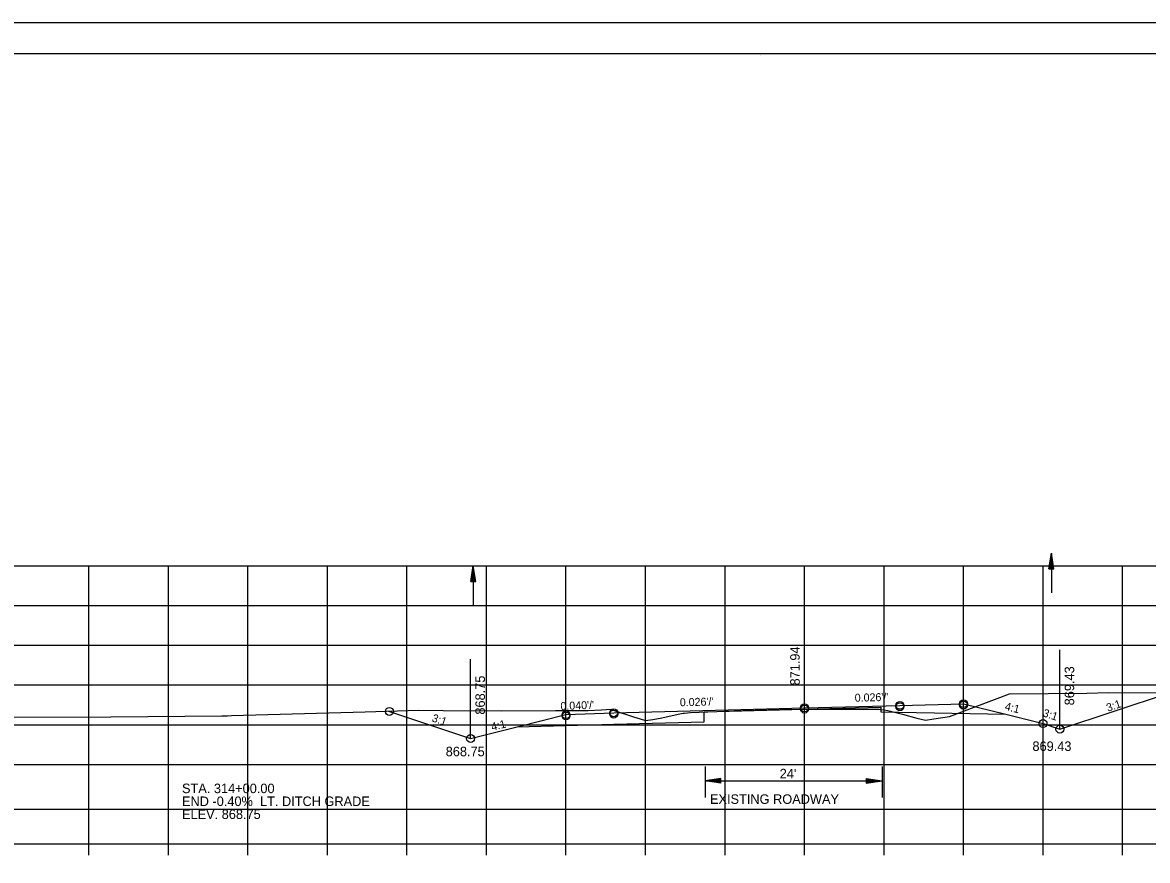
# Model space of a CAD drawing. Extents: x 1486524 to 1499135, y 326561 to 337924.
# Drawn here: x 1488884.5 to 1489026, y 335447.3 to 335552.7 of the extents above; entities that cross this region are included whole.
import ezdxf

# ---------------------------------------------------------------- set-up
doc = ezdxf.new("R2010")
doc.units = 0
for name, color, linetype in [('E_Const Align', 7, 'Continuous'), ('E_Ownership Information', 7, 'Continuous'), ('E_Property Line', 7, 'Continuous'), ('E_Proposed ROW and Easements', 7, 'Continuous'), ('E_Proposed ROW Fig Annot', 7, 'Continuous'), ('E_Quarter Calls', 7, 'Continuous'), ('E_Survey Point', 7, 'Continuous'), ('E_Title Sheet', 7, 'Continuous'), ('E_Tract Number', 7, 'Continuous'), ('R_Water Annot', 7, 'Continuous'), ('R_Xsect Elev', 7, 'Continuous'), ('R_Xsect Slope', 7, 'Continuous')]:
    doc.layers.add(name, color=color, linetype=linetype)

msp = doc.modelspace()

# ---------------------------------------------------------------- linework, layer by layer
at = {"layer": 'E_Const Align'}
for p, q in [((1488842.89, 335449.34), (1489122.89, 335449.34)), ((1488892.89, 335447.94), (1488892.89, 335449.34)), ((1488902.89, 335447.94), (1488902.89, 335449.34)), ((1488912.89, 335447.94), (1488912.89, 335449.34)), ((1488922.89, 335447.94), (1488922.89, 335449.34)), ((1488932.89, 335447.94), (1488932.89, 335449.34)), ((1488942.89, 335447.94), (1488942.89, 335449.34)), ((1488952.89, 335447.94), (1488952.89, 335449.34)), ((1488962.89, 335447.94), (1488962.89, 335449.34)), ((1488972.89, 335447.94), (1488972.89, 335449.34)), ((1488982.89, 335447.94), (1488982.89, 335449.34)), ((1488992.89, 335447.94), (1488992.89, 335449.34)), ((1489002.89, 335447.94), (1489002.89, 335449.34)), ((1489012.89, 335447.94), (1489012.89, 335449.34)), ((1489022.89, 335447.94), (1489022.89, 335449.34))]:
    msp.add_line(p, q, dxfattribs=at)
at = {"layer": 'E_Ownership Information'}
for p, q in [((1488842.89, 335484.34), (1489122.89, 335484.34)), ((1488892.89, 335449.34), (1488892.89, 335484.34)), ((1488902.89, 335449.34), (1488902.89, 335484.34)), ((1488912.89, 335449.34), (1488912.89, 335484.34)), ((1488922.89, 335449.34), (1488922.89, 335484.34)), ((1488932.89, 335449.34), (1488932.89, 335484.34)), ((1488942.89, 335449.34), (1488942.89, 335484.34)), ((1488952.89, 335449.34), (1488952.89, 335484.34)), ((1488962.89, 335449.34), (1488962.89, 335484.34)), ((1488972.89, 335449.34), (1488972.89, 335484.34)), ((1488982.89, 335449.34), (1488982.89, 335484.34)), ((1488992.89, 335449.34), (1488992.89, 335484.34)), ((1489002.89, 335449.34), (1489002.89, 335484.34)), ((1489012.89, 335449.34), (1489012.89, 335484.34)), ((1489022.89, 335449.34), (1489022.89, 335484.34)), ((1488842.89, 335479.34), (1489122.89, 335479.34)), ((1488842.89, 335474.34), (1489122.89, 335474.34)), ((1488842.89, 335469.34), (1489122.89, 335469.34)), ((1488842.89, 335464.34), (1489122.89, 335464.34)), ((1488842.89, 335459.34), (1489122.89, 335459.34)), ((1488842.69, 335453.71), (1489122.69, 335453.71)), ((1488842.89, 335449.34), (1489122.89, 335449.34))]:
    msp.add_line(p, q, dxfattribs=at)
at = {"layer": 'E_Property Line'}
for p, q in [((1488824.89, 335548.8), (1489141.07, 335548.8)), ((1488977.41, 335548.54), (1488977.41, 335548.54)), ((1488977.41, 335548.54), (1488977.41, 335548.54))]:
    msp.add_line(p, q, dxfattribs=at)
at = {"layer": 'E_Proposed ROW and Easements'}
for p, q in [((1488970.38, 335459.1), (1488970.38, 335455.17)), ((1488992.66, 335459.1), (1488992.66, 335455.17)), ((1488972.38, 335457.58), (1488970.38, 335457.28)), ((1488972.38, 335456.98), (1488970.38, 335457.28)), ((1488972.38, 335457.53), (1488970.71, 335457.28)), ((1488972.38, 335457.03), (1488970.71, 335457.28)), ((1488972.38, 335457.48), (1488971.06, 335457.28)), ((1488972.38, 335457.08), (1488971.06, 335457.28)), ((1488972.38, 335457.43), (1488971.39, 335457.28)), ((1488972.38, 335457.13), (1488971.39, 335457.28)), ((1488972.38, 335457.38), (1488971.73, 335457.28)), ((1488972.38, 335457.18), (1488971.73, 335457.28)), ((1488972.38, 335457.33), (1488972.06, 335457.28)), ((1488972.38, 335457.23), (1488972.06, 335457.28)), ((1488972.38, 335456.98), (1488972.38, 335457.58)), ((1488990.66, 335457.58), (1488992.66, 335457.28)), ((1488990.66, 335457.58), (1488990.66, 335456.98)), ((1488990.66, 335457.53), (1488992.32, 335457.28)), ((1488990.66, 335457.48), (1488991.98, 335457.28)), ((1488990.66, 335457.43), (1488991.65, 335457.28)), ((1488990.66, 335457.38), (1488991.31, 335457.28)), ((1488990.66, 335457.33), (1488990.97, 335457.28)), ((1488990.66, 335456.98), (1488992.66, 335457.28)), ((1488990.66, 335457.19), (1488991.31, 335457.28)), ((1488990.66, 335457.09), (1488991.98, 335457.28)), ((1488990.66, 335457.03), (1488992.32, 335457.28)), ((1488990.66, 335457.14), (1488991.65, 335457.28)), ((1488990.66, 335457.24), (1488990.97, 335457.28))]:
    msp.add_line(p, q, dxfattribs=at)
at = {"layer": 'E_Proposed ROW Fig Annot'}
for p, q in [((1489013.64, 335483.94), (1489013.94, 335485.94)), ((1489013.69, 335483.94), (1489013.94, 335485.6)), ((1489014.24, 335483.94), (1489013.94, 335485.94)), ((1489014.19, 335483.94), (1489013.94, 335485.6)), ((1488940.93, 335482.37), (1488941.23, 335484.37)), ((1488941.53, 335482.37), (1488941.23, 335484.37)), ((1489013.74, 335483.94), (1489013.94, 335485.26)), ((1489013.79, 335483.94), (1489013.94, 335484.92)), ((1489013.84, 335483.94), (1489013.94, 335484.59)), ((1489013.89, 335483.94), (1489013.94, 335484.25)), ((1489014.14, 335483.94), (1489013.94, 335485.26)), ((1489014.09, 335483.94), (1489013.94, 335484.92)), ((1489014.04, 335483.94), (1489013.94, 335484.59)), ((1489013.99, 335483.94), (1489013.94, 335484.25)), ((1488940.98, 335482.37), (1488941.23, 335484.03)), ((1488941.03, 335482.37), (1488941.23, 335483.69)), ((1488941.08, 335482.37), (1488941.23, 335483.36)), ((1488941.14, 335482.37), (1488941.23, 335483.02)), ((1488941.48, 335482.37), (1488941.23, 335484.03)), ((1488941.43, 335482.37), (1488941.23, 335483.69)), ((1488941.38, 335482.37), (1488941.23, 335483.36)), ((1488941.33, 335482.37), (1488941.23, 335483.02)), ((1489013.64, 335483.94), (1489014.24, 335483.94)), ((1488940.93, 335482.37), (1488941.53, 335482.37)), ((1488941.19, 335482.37), (1488941.23, 335482.68)), ((1488941.28, 335482.37), (1488941.23, 335482.68)), ((1488970.38, 335457.28), (1488992.66, 335457.28))]:
    msp.add_line(p, q, dxfattribs=at)
at = {"layer": 'E_Quarter Calls'}
msp.add_line((1488812.48, 335552.7), (1489145.82, 335552.7), dxfattribs=at)
for points in [[(1488812.48, 335552.7), (1489145.82, 335552.7), (1489145.82, 335339.36), (1488812.48, 335339.36)], [(1489058.81, 335548.8), (1489058.81, 335538.92), (1489094.54, 335538.92), (1489094.54, 335536), (1489117.74, 335536), (1489117.74, 335511.67), (1489141.07, 335511.67), (1489141.07, 335343.34), (1488824.89, 335343.34), (1488824.89, 335548.8)]]:
    msp.add_lwpolyline(points, close=True, dxfattribs=at)
for centre in [(1488994.89, 335466.78), (1488994.89, 335466.78), (1489002.89, 335466.99), (1489002.89, 335466.99), (1489002.89, 335466.82), (1488930.68, 335466.01), (1488952.89, 335465.61), (1488952.89, 335465.61), (1488952.89, 335465.44), (1488958.89, 335465.85), (1488958.89, 335465.85), (1488958.89, 335465.68), (1488982.89, 335466.47), (1488982.89, 335466.47), (1488982.89, 335466.3), (1488994.89, 335466.61), (1489012.89, 335464.49), (1488940.89, 335462.61), (1488940.89, 335462.61), (1489015.01, 335463.78)]:
    msp.add_circle(centre, 0.5, dxfattribs=at)
at = {"layer": 'E_Survey Point'}
msp.add_lwpolyline([(1488946.74, 335464.07), (1488958.89, 335464.39), (1488970.28, 335464.69), (1488970.28, 335465.98), (1488982.89, 335466.3), (1488992.49, 335466.55), (1488992.5, 335465.97), (1489008.22, 335465.65)], dxfattribs=at)
at = {"layer": 'E_Title Sheet'}
msp.add_lwpolyline([(1488930.55, 335466.05), (1488940.89, 335462.61), (1488946.74, 335464.07), (1488952.89, 335465.61), (1488958.89, 335465.85), (1488982.89, 335466.47), (1488994.89, 335466.78), (1489002.89, 335466.99), (1489008.22, 335465.65), (1489012.89, 335464.49), (1489015.01, 335463.78), (1489028.67, 335468.33)], dxfattribs=at)
at = {"layer": 'E_Tract Number'}
msp.add_lwpolyline([(1488877.53, 335465.28), (1488895.65, 335465.32), (1488909.62, 335465.47), (1488910.33, 335465.47), (1488910.82, 335465.49), (1488927.63, 335465.96), (1488934.36, 335466.17), (1488937.43, 335466.12), (1488944.81, 335466.1), (1488951.55, 335466.13), (1488955.67, 335466.15), (1488957.31, 335466.21), (1488958.66, 335466.28), (1488958.95, 335466.15), (1488961.39, 335465.35), (1488962.2, 335465.08), (1488962.9, 335464.88), (1488963.82, 335465.01), (1488964.93, 335465.19), (1488966.99, 335465.66), (1488967.63, 335465.8), (1488967.78, 335465.81), (1488968.56, 335465.89), (1488975.14, 335466.12), (1488979.81, 335466.27), (1488986.34, 335466.29), (1488990.77, 335466.31), (1488991.72, 335466.29), (1488992.29, 335466.28), (1488993.38, 335466.11), (1488995.23, 335465.67), (1488997.02, 335465.17), (1488998.09, 335464.93), (1488999.14, 335465.1), (1489001.13, 335465.39), (1489004.57, 335466.67), (1489008.66, 335468.22), (1489018.39, 335468.3), (1489021.13, 335468.38), (1489040.88, 335468.26)], dxfattribs=at)
at = {"layer": 'R_Water Annot'}
for p, q in [((1489013.94, 335485.94), (1489013.94, 335480.94)), ((1488941.23, 335484.37), (1488941.23, 335479.37))]:
    msp.add_line(p, q, dxfattribs=at)
at = {"layer": 'R_Xsect Elev'}
for p, q in [((1488982.89, 335466.28), (1488982.89, 335476.28)), ((1489015.01, 335463.78), (1489015.01, 335473.78)), ((1488940.89, 335462.61), (1488940.89, 335472.61))]:
    msp.add_line(p, q, dxfattribs=at)

# ---------------------------------------------------------------- texts
at = {"layer": 'E_Proposed ROW Fig Annot'}
for s, p in [("24'", (1488979.77, 335457.59)), ('STA. 314+00.00 ', (1488904.59, 335455.73)), ('END -0.40%  LT. DITCH GRADE', (1488904.59, 335454.11)), ('EXISTING ROADWAY', (1488971, 335454.38)), ('ELEV. 868.75', (1488904.59, 335452.48))]:
    msp.add_text(s, height=1.2, dxfattribs=at).set_placement(p)
at = {"layer": 'R_Xsect Elev'}
for s, rotation, p in [('871.94', 90, (1488982.29, 335469.28)), ('869.43', 90, (1489016.81, 335466.78)), ('868.75', 90, (1488942.69, 335465.61)), ('868.75', 360, (1488937.76, 335460.37))]:
    msp.add_text(s, height=1.2, rotation=rotation, dxfattribs=at).set_placement(p)
msp.add_text('869.43', height=1.2, dxfattribs=at).set_placement((1489011.56, 335461.04))
at = {"layer": 'R_Xsect Slope'}
for s, rotation, p in [("0.040'/'", 2.2906, (1488952.21, 335466.18)), ("0.026'/'", 1.4876, (1488967.22, 335466.66)), ("0.026'/'", 1.4871, (1488989.22, 335467.23)), ('3:1', 19.3446, (1489021.06, 335465.96)), ('4:1', 345.9638, (1489008.01, 335466.22)), ('3:1', 341.5651, (1489012.78, 335465.42)), ('3:1', 341.5651, (1488935.94, 335464.78)), ('4:1', 14.0362, (1488943.61, 335463.56))]:
    msp.add_text(s, height=1, rotation=rotation, dxfattribs=at).set_placement(p)

doc.saveas('drawing.dxf')
